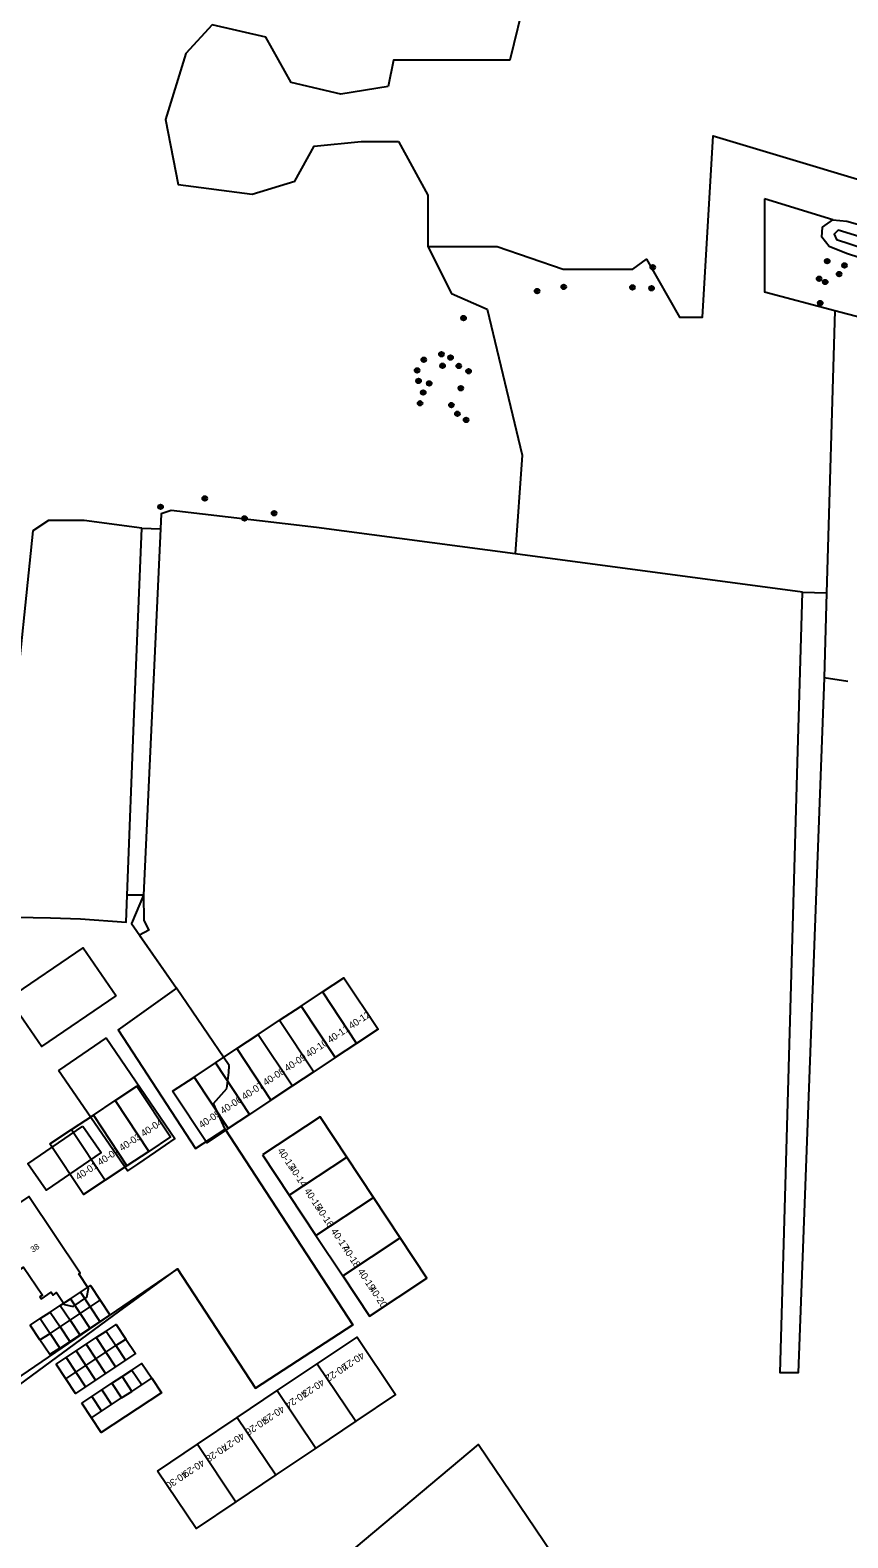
# Model space of a CAD drawing. Extents: x 133000 to 136000, y 400500 to 403500.
# Drawn here: x 133725.1 to 133865.4, y 400796.8 to 401055.6 of the extents above; entities that cross this region are included whole.
import ezdxf

# ---------------------------------------------------------------- set-up
doc = ezdxf.new("R2010")
doc.units = 0
for name, color, linetype in [('gg-afsc-draadraster', 7, 'Continuous'), ('gg-afsc-lijn draadraster', 7, 'Continuous'), ('gg-anno-huisnummerreeks BGT', 7, 'Continuous'), ('gg-bbg-bijgebouw', 7, 'Continuous'), ('gg-bbg-gedigitaliseerde bijgebouw', 7, 'Continuous'), ('gg-bbg-hoofdgebouw', 7, 'Continuous'), ('gg-knt-bronhoudergrens', 7, 'Continuous'), ('gg-kntw-bovenkant insteek waterloop', 7, 'Continuous'), ('gg-kntw-waterlijn', 7, 'Continuous'), ('gt-anno-plantopografie huisnummer', 7, 'Continuous'), ('gt-bbg-plantopografie pand', 7, 'Continuous'), ('gt-bbg-plantopografie tussenscheiding', 7, 'Continuous'), ('gt-grn-groengrens', 7, 'Continuous'), ('gt-symb-boom', 7, 'Continuous'), ('gx-grn-maaiveld', 7, 'Continuous')]:
    doc.layers.add(name, color=color, linetype=linetype)

# ---------------------------------------------------------------- blocks, each defined once
blk = doc.blocks.new('gt0-BOOM')
at = {"layer": 'gt-symb-boom'}
for radius in [0.4, 0.2]:
    blk.add_circle((0, 0), radius, dxfattribs=at)

msp = doc.modelspace()

# ---------------------------------------------------------------- linework, layer by layer
at = {"layer": 'gg-afsc-draadraster'}
for p, q in [((133747.48, 400969.99), (133744.56, 400907.12)), ((133857.64, 400959.14), (133808.35, 400965.69)), ((133865.45, 400943.82), (133861.37, 400944.42))]:
    msp.add_line(p, q, dxfattribs=at)
for points in [[(133939.03, 400937.08), (133944.72, 400959.95), (133950.15, 400981.78), (133871.3, 401005.33), (133863.23, 401007.45)], [(133808.35, 400965.69), (133774.26, 400970.22), (133749.32, 400973.13), (133747.6, 400972.6), (133747.48, 400969.99)], [(133744.26, 400970.14), (133734.38, 400971.46), (133728.23, 400971.44), (133725.53, 400969.68), (133722.19, 400936.95), (133719.63, 400903.41)], [(133741.75, 400907.12), (133742.96, 400938.23), (133744.26, 400970.14)], [(133861.37, 400944.42), (133856.94, 400825.1), (133853.83, 400825.1), (133856.81, 400929.87), (133857.64, 400959.14)], [(133719.63, 400903.41), (133728.6, 400903.21), (133733.74, 400903.02), (133741.57, 400902.49), (133741.75, 400907.12)], [(133750.22, 400891.15), (133740.19, 400883.97), (133753.49, 400863.59), (133758.59, 400866.92)], [(133745.11, 400764.98), (133802.03, 400812.78), (133823.07, 400781.7)]]:
    msp.add_lwpolyline(points, dxfattribs=at)
at = {"layer": 'gg-afsc-lijn draadraster'}
for p, q in [((133747.48, 400969.99), (133744.56, 400907.12)), ((133857.64, 400959.14), (133808.35, 400965.69)), ((133865.45, 400943.82), (133861.37, 400944.42))]:
    msp.add_line(p, q, dxfattribs=at)
for points in [[(133808.35, 400965.69), (133774.26, 400970.22), (133749.32, 400973.13), (133747.6, 400972.6), (133747.48, 400969.99)], [(133861.37, 400944.42), (133856.94, 400825.1), (133853.83, 400825.1), (133856.81, 400929.87), (133857.64, 400959.14)], [(133719.63, 400903.41), (133728.6, 400903.21), (133733.74, 400903.02), (133741.57, 400902.49), (133741.75, 400907.12)], [(133744.56, 400907.12), (133742.5, 400902.26), (133750.22, 400891.15)], [(133750.22, 400891.15), (133740.19, 400883.97), (133753.49, 400863.59), (133758.59, 400866.92)], [(133758.59, 400866.92), (133780.49, 400833.35), (133763.78, 400822.45), (133750.39, 400842.98), (133710.62, 400815.8)], [(133745.11, 400764.98), (133802.03, 400812.78), (133823.07, 400781.7)]]:
    msp.add_lwpolyline(points, dxfattribs=at)
at = {"layer": 'gg-bbg-bijgebouw'}
msp.add_line((133738.12, 400882.61), (133729.97, 400877.03), dxfattribs=at)
msp.add_lwpolyline([(133721.43, 400889.35), (133727.08, 400881.11), (133739.85, 400889.81)], dxfattribs=at)
at = {"layer": 'gg-bbg-gedigitaliseerde bijgebouw'}
for points in [[(133721.43, 400889.35), (133734.17, 400898.09), (133739.85, 400889.81)], [(133738.12, 400882.61), (133749.95, 400865.34), (133746.59, 400863.05), (133743.53, 400860.95), (133741.79, 400859.76), (133729.97, 400877.03)], [(133734.15, 400867.47), (133737.27, 400862.92), (133727.82, 400856.45), (133724.7, 400861.01), (133734.15, 400867.47)]]:
    msp.add_lwpolyline(points, dxfattribs=at)
at = {"layer": 'gg-bbg-hoofdgebouw'}
for points in [[(133727, 400837.77), (133728.72, 400838.92), (133729.02, 400838.46), (133729.63, 400838.87), (133730.99, 400836.83), (133732.49, 400836.51), (133734.83, 400838.07), (133735.1, 400839.59), (133733.45, 400842.07), (133733.65, 400842.21), (133724.87, 400855.37), (133718.2, 400850.91)], [(133718.2, 400850.91), (133723.52, 400842.97), (133723.96, 400843.26), (133727.21, 400838.42), (133726.76, 400838.13), (133727, 400837.77)]]:
    msp.add_lwpolyline(points, dxfattribs=at)
at = {"layer": 'gg-knt-bronhoudergrens'}
for p, q in [((133863.23, 401007.45), (133861.8, 400959.02)), ((133861.8, 400959.02), (133861.37, 400944.42)), ((133759.25, 400877.88), (133750.22, 400891.15)), ((133758.86, 400873.93), (133759.19, 400876.65)), ((133759.19, 400876.65), (133759.25, 400877.88)), ((133756.57, 400871.34), (133758.86, 400873.93)), ((133758.59, 400866.92), (133756.57, 400871.34))]:
    msp.add_line(p, q, dxfattribs=at)
msp.add_lwpolyline([(133711.52, 400814.47), (133740.25, 400835.56), (133750.39, 400842.98), (133763.78, 400822.45), (133780.49, 400833.35), (133758.59, 400866.92)], dxfattribs=at)
at = {"layer": 'gg-kntw-bovenkant insteek waterloop'}
for points in [[(133918.34, 401000), (133865.24, 401017.3), (133862.24, 401018.51), (133861.01, 401020.09), (133861.08, 401021.83), (133862.87, 401023.06)], [(133862.87, 401023.06), (133865.26, 401022.85), (133883.64, 401017.61), (133919.21, 401005.74), (133938.87, 401000)]]:
    msp.add_lwpolyline(points, dxfattribs=at)
at = {"layer": 'gg-kntw-waterlijn'}
msp.add_lwpolyline([(134087.08, 400952.17), (134040.56, 400966.52), (134015.71, 400973.85), (133927.28, 401001.71), (133871.64, 401018.87), (133863.8, 401021.29), (133863.12, 401020.59), (133863.51, 401019.69), (133917.54, 401002.13), (133987.97, 400980.23), (134041.26, 400964.23), (134087.25, 400949.58), (134091.22, 400948.32), (134092.62, 400948.87), (134094.21, 400950.11), (134095.03, 400951.95), (134093.19, 400952.77), (134092.71, 400951.69), (134091.2, 400950.88), (134087.08, 400952.17)], dxfattribs=at)
at = {"layer": 'gt-bbg-plantopografie pand'}
for p, q in [((133771.6, 400888.06), (133775.27, 400890.5)), ((133767.92, 400885.63), (133771.6, 400888.06)), ((133764.25, 400883.19), (133767.92, 400885.63)), ((133760.58, 400880.76), (133764.25, 400883.19)), ((133756.9, 400878.33), (133760.58, 400880.76)), ((133777.46, 400879.22), (133773.78, 400876.78)), ((133781.13, 400881.65), (133777.46, 400879.22)), ((133753.23, 400875.89), (133756.9, 400878.33)), ((133773.78, 400876.78), (133770.11, 400874.35)), ((133749.55, 400873.46), (133753.23, 400875.89)), ((133770.11, 400874.35), (133766.43, 400871.92)), ((133735.94, 400869.36), (133739.67, 400871.83)), ((133766.43, 400871.92), (133762.76, 400869.48)), ((133732.21, 400866.88), (133735.94, 400869.36)), ((133762.76, 400869.48), (133759.09, 400867.05)), ((133728.48, 400864.41), (133732.21, 400866.88)), ((133745.44, 400863.12), (133741.71, 400860.65)), ((133764.99, 400862.51), (133769.57, 400855.59)), ((133784.02, 400855.21), (133779.44, 400862.13)), ((133741.71, 400860.65), (133737.98, 400858.18)), ((133769.57, 400855.59), (133774.15, 400848.67)), ((133788.61, 400848.3), (133784.02, 400855.21)), ((133774.15, 400848.67), (133778.74, 400841.75)), ((133730.27, 400836.67), (133731.99, 400837.81)), ((133731.99, 400837.81), (133733.71, 400838.95)), ((133726.83, 400834.4), (133728.55, 400835.53)), ((133728.55, 400835.53), (133730.27, 400836.67)), ((133725.12, 400833.26), (133726.83, 400834.4)), ((133726.78, 400830.74), (133725.12, 400833.26)), ((133735.33, 400832.78), (133733.61, 400831.64)), ((133737.05, 400833.92), (133735.33, 400832.78)), ((133731.89, 400830.5), (133730.17, 400829.36)), ((133733.61, 400831.64), (133731.89, 400830.5)), ((133732.97, 400828.86), (133734.69, 400830)), ((133734.69, 400830), (133736.41, 400831.14)), ((133736.41, 400831.14), (133738.13, 400832.28)), ((133729.53, 400826.59), (133731.25, 400827.73)), ((133731.25, 400827.73), (133732.97, 400828.86)), ((133731.2, 400824.07), (133729.53, 400826.59)), ((133738.03, 400824.97), (133736.31, 400823.83)), ((133739.75, 400826.11), (133738.03, 400824.97)), ((133741.46, 400827.25), (133739.75, 400826.11)), ((133740.86, 400824.44), (133742.57, 400825.58)), ((133767.5, 400822.04), (133774.36, 400826.64)), ((133736.31, 400823.83), (133734.59, 400822.69)), ((133737.42, 400822.16), (133739.14, 400823.3)), ((133739.14, 400823.3), (133740.86, 400824.44)), ((133733.98, 400819.88), (133735.7, 400821.02)), ((133735.65, 400817.36), (133733.98, 400819.88)), ((133735.7, 400821.02), (133737.42, 400822.16)), ((133760.65, 400817.43), (133767.5, 400822.04)), ((133753.8, 400812.83), (133760.65, 400817.43)), ((133780.98, 400816.79), (133774.13, 400812.18)), ((133746.94, 400808.22), (133753.8, 400812.83)), ((133774.13, 400812.18), (133767.27, 400807.58)), ((133767.27, 400807.58), (133760.42, 400802.97))]:
    msp.add_line(p, q, dxfattribs=at)
for points in [[(133775.27, 400890.5), (133778.94, 400892.93), (133784.8, 400884.09), (133781.13, 400881.65)], [(133739.67, 400871.83), (133743.4, 400874.3), (133749.17, 400865.6), (133745.44, 400863.12)], [(133759.09, 400867.05), (133755.41, 400864.61), (133749.55, 400873.46)], [(133779.44, 400862.13), (133774.86, 400869.05), (133764.99, 400862.51)], [(133737.98, 400858.18), (133734.24, 400855.71), (133728.48, 400864.41)], [(133778.74, 400841.75), (133783.32, 400834.84), (133793.19, 400841.38), (133788.61, 400848.3)], [(133733.71, 400838.95), (133735.43, 400840.09), (133737.1, 400837.57)], [(133737.1, 400837.57), (133738.77, 400835.06), (133737.05, 400833.92)], [(133738.13, 400832.28), (133739.85, 400833.42), (133741.52, 400830.9)], [(133730.17, 400829.36), (133728.45, 400828.22), (133726.78, 400830.74)], [(133741.52, 400830.9), (133743.18, 400828.39), (133741.46, 400827.25)], [(133774.36, 400826.64), (133781.21, 400831.25), (133787.83, 400821.39), (133780.98, 400816.79)], [(133742.57, 400825.58), (133744.29, 400826.71), (133745.96, 400824.2)], [(133734.59, 400822.69), (133732.87, 400821.55), (133731.2, 400824.07)], [(133745.96, 400824.2), (133747.63, 400821.68), (133737.31, 400814.85), (133735.65, 400817.36)], [(133760.42, 400802.97), (133753.57, 400798.36), (133746.94, 400808.22)]]:
    msp.add_lwpolyline(points, dxfattribs=at)
at = {"layer": 'gt-bbg-plantopografie tussenscheiding'}
for p, q in [((133775.27, 400890.5), (133781.13, 400881.65)), ((133771.6, 400888.06), (133777.46, 400879.22)), ((133767.92, 400885.63), (133773.78, 400876.78)), ((133764.25, 400883.19), (133770.11, 400874.35)), ((133760.58, 400880.76), (133766.43, 400871.92)), ((133756.9, 400878.33), (133762.76, 400869.48)), ((133753.23, 400875.89), (133759.09, 400867.05)), ((133739.67, 400871.83), (133745.44, 400863.12)), ((133735.94, 400869.36), (133741.71, 400860.65)), ((133732.21, 400866.88), (133737.98, 400858.18)), ((133769.57, 400855.59), (133779.44, 400862.13)), ((133774.15, 400848.67), (133784.02, 400855.21)), ((133778.74, 400841.75), (133788.61, 400848.3)), ((133731.99, 400837.81), (133733.66, 400835.3)), ((133733.71, 400838.95), (133735.38, 400836.43)), ((133728.55, 400835.53), (133730.22, 400833.02)), ((133730.27, 400836.67), (133731.94, 400834.16)), ((133731.94, 400834.16), (133733.66, 400835.3)), ((133733.66, 400835.3), (133735.38, 400836.43)), ((133733.66, 400835.3), (133735.33, 400832.78)), ((133735.38, 400836.43), (133737.1, 400837.57)), ((133735.38, 400836.43), (133737.05, 400833.92)), ((133726.83, 400834.4), (133728.5, 400831.88)), ((133728.5, 400831.88), (133730.22, 400833.02)), ((133730.22, 400833.02), (133731.94, 400834.16)), ((133730.22, 400833.02), (133731.89, 400830.5)), ((133731.94, 400834.16), (133733.61, 400831.64)), ((133726.78, 400830.74), (133728.5, 400831.88)), ((133728.5, 400831.88), (133730.17, 400829.36)), ((133734.69, 400830), (133736.36, 400827.49)), ((133736.41, 400831.14), (133738.08, 400828.63)), ((133738.13, 400832.28), (133739.8, 400829.77)), ((133739.8, 400829.77), (133741.52, 400830.9)), ((133731.25, 400827.73), (133732.92, 400825.21)), ((133732.97, 400828.86), (133734.64, 400826.35)), ((133734.64, 400826.35), (133736.36, 400827.49)), ((133736.36, 400827.49), (133738.08, 400828.63)), ((133736.36, 400827.49), (133738.03, 400824.97)), ((133738.08, 400828.63), (133739.8, 400829.77)), ((133738.08, 400828.63), (133739.75, 400826.11)), ((133739.8, 400829.77), (133741.46, 400827.25)), ((133731.2, 400824.07), (133732.92, 400825.21)), ((133732.92, 400825.21), (133734.64, 400826.35)), ((133732.92, 400825.21), (133734.59, 400822.69)), ((133734.64, 400826.35), (133736.31, 400823.83)), ((133742.57, 400825.58), (133744.24, 400823.06)), ((133774.36, 400826.64), (133780.98, 400816.79)), ((133739.14, 400823.3), (133740.8, 400820.78)), ((133740.86, 400824.44), (133742.52, 400821.92)), ((133742.52, 400821.92), (133744.24, 400823.06)), ((133744.24, 400823.06), (133745.96, 400824.2)), ((133735.7, 400821.02), (133737.36, 400818.5)), ((133737.36, 400818.5), (133739.08, 400819.64)), ((133737.42, 400822.16), (133739.08, 400819.64)), ((133739.08, 400819.64), (133740.8, 400820.78)), ((133740.8, 400820.78), (133742.52, 400821.92)), ((133767.5, 400822.04), (133774.13, 400812.18)), ((133735.65, 400817.36), (133737.36, 400818.5)), ((133760.65, 400817.43), (133767.27, 400807.58)), ((133753.8, 400812.83), (133760.42, 400802.97))]:
    msp.add_line(p, q, dxfattribs=at)
at = {"layer": 'gt-grn-groengrens'}
for p, q in [((133851.14, 401026.68), (133851.14, 401010.62)), ((133862.87, 401023.06), (133851.14, 401026.68)), ((133863.23, 401007.45), (133851.14, 401010.62)), ((133744.26, 400970.14), (133747.48, 400969.99)), ((133857.64, 400959.14), (133861.8, 400959.02)), ((133744.56, 400907.12), (133741.75, 400907.12))]:
    msp.add_line(p, q, dxfattribs=at)
for points in [[(133810.09, 401061.54), (133807.41, 401050.49), (133787.47, 401050.49), (133786.55, 401045.95)], [(133786.55, 401045.95), (133778.4, 401044.66), (133769.89, 401046.65), (133765.53, 401054.44), (133756.36, 401056.55), (133751.8, 401051.6), (133748.3, 401040.3), (133750.48, 401029.14), (133763.22, 401027.49), (133770.55, 401029.73), (133773.85, 401035.74), (133781.9, 401036.54), (133788.29, 401036.54)], [(133793.36, 401018.51), (133805.26, 401018.51), (133816.58, 401014.58), (133828.56, 401014.58), (133830.9, 401016.32), (133836.56, 401006.37), (133840.49, 401006.37), (133842.34, 401037.47), (133880.25, 401026.11)], [(133788.29, 401036.54), (133793.36, 401027.3), (133793.36, 401018.51)], [(133793.36, 401018.51), (133797.43, 401010.4), (133803.55, 401007.74), (133809.55, 400982.66), (133808.35, 400965.69)]]:
    msp.add_lwpolyline(points, dxfattribs=at)
at = {"layer": 'gx-grn-maaiveld'}
msp.add_lwpolyline([(133744.56, 400907.12), (133744.62, 400902.78), (133745.48, 400901.09), (133743.88, 400900.27), (133750.22, 400891.15)], dxfattribs=at)

# ---------------------------------------------------------------- block references
at = {"layer": 'gt-symb-boom'}
for p in [(133861.91, 401015.97), (133831.96, 401014.91), (133863.95, 401013.76), (133864.87, 401015.23), (133812.11, 401010.84), (133816.67, 401011.55), (133828.47, 401011.46), (133831.77, 401011.31), (133860.51, 401012.95), (133861.56, 401012.39), (133860.7, 401008.78), (133799.5, 401006.19), (133792.65, 400999.04), (133795.68, 400999.99), (133795.88, 400998), (133797.25, 400999.42), (133798.66, 400997.97), (133791.5, 400997.21), (133791.77, 400995.41), (133800.36, 400997.07), (133792.56, 400993.42), (133793.6, 400994.98), (133799.02, 400994.15), (133792.01, 400991.56), (133797.39, 400991.26), (133798.42, 400989.76), (133799.91, 400988.72), (133755.07, 400975.23), (133747.48, 400973.79), (133766.97, 400972.69), (133761.91, 400971.79)]:
    msp.add_blockref('gt0-BOOM', p, dxfattribs=at)

# ---------------------------------------------------------------- texts
at = {"layer": 'gg-anno-huisnummerreeks BGT'}
msp.add_text('38', height=1, rotation=33.8, dxfattribs=at).set_placement((133725.56, 400845.72))
at = {"layer": 'gt-anno-plantopografie huisnummer'}
for s, rotation, p in [('40-12', 33.5289, (133780.24, 400884.06)), ('40-11', 33.5289, (133776.57, 400881.63)), ('40-10', 33.5289, (133772.9, 400879.2)), ('40-09', 33.5289, (133769.22, 400876.76)), ('40-08', 33.5289, (133765.55, 400874.33)), ('40-07', 33.5289, (133761.88, 400871.89)), ('40-06', 33.5289, (133758.2, 400869.46)), ('40-05', 33.5289, (133754.53, 400867.03)), ('40-04', 33.5289, (133744.58, 400865.56)), ('40-02', 33.5289, (133737.12, 400860.61)), ('40-03', 33.5289, (133740.85, 400863.08)), ('40-01', 33.5289, (133733.39, 400858.14)), ('40-13', 303.5289, (133767.49, 400863.25)), ('40-14', 303.5289, (133769.46, 400860.29)), ('40-15', 303.5289, (133772.08, 400856.33)), ('40-16', 303.5289, (133774.04, 400853.37)), ('40-17', 303.5289, (133776.66, 400849.42)), ('40-18', 303.5289, (133778.62, 400846.45)), ('40-19', 303.5289, (133781.24, 400842.5)), ('40-20', 303.5289, (133783.21, 400839.53)), ('40-21', 213.5289, (133781.97, 400828.74)), ('40-22', 213.5289, (133779.04, 400826.76)), ('40-23', 213.5289, (133775.12, 400824.13)), ('40-24', 213.5289, (133772.18, 400822.16)), ('40-26', 213.5289, (133765.33, 400817.55)), ('40-25', 213.5289, (133768.27, 400819.53)), ('40-27', 213.5289, (133761.41, 400814.92)), ('40-28', 213.5289, (133758.48, 400812.95)), ('40-29', 213.5289, (133754.56, 400810.31)), ('40-30', 213.5289, (133751.62, 400808.34))]:
    msp.add_text(s, height=1.2, rotation=rotation, dxfattribs=at).set_placement(p)

doc.saveas('drawing.dxf')
